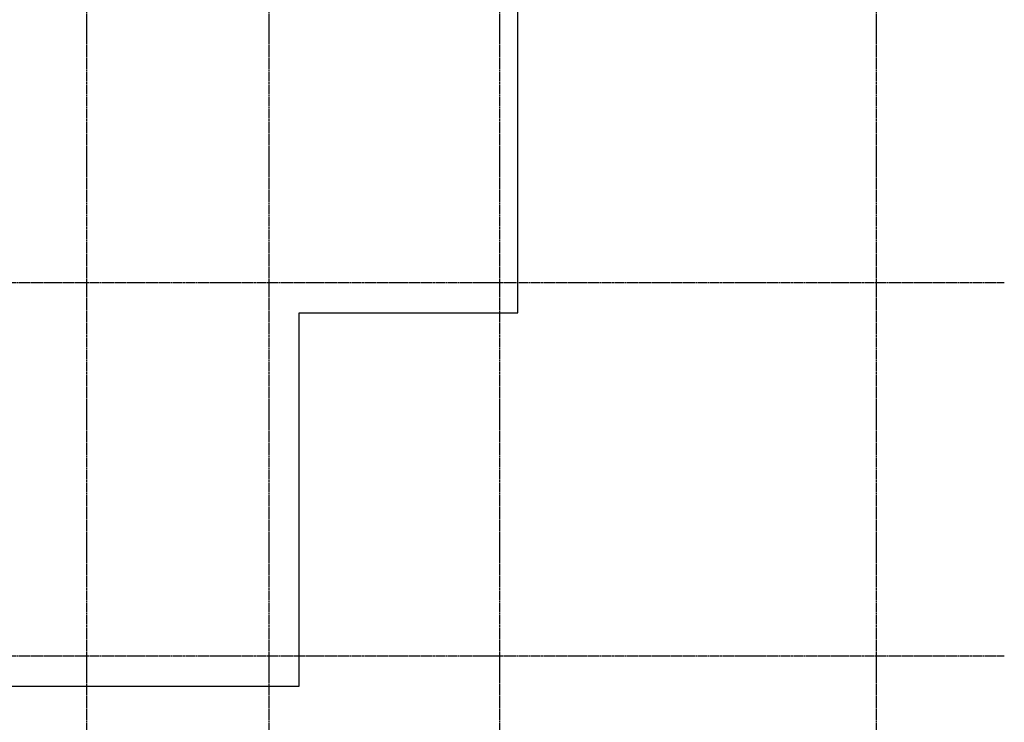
# Model space of a CAD drawing. Header units: millimetres. Extents: x -93479 to 1057970, y -66333 to 172656.
# Tile 387 of 473: x 841239 to 857446, y 22158 to 33727. Entities that reach past the tile are written whole.
import ezdxf

# ---------------------------------------------------------------- set-up
doc = ezdxf.new("R2010")
doc.units = ezdxf.units.MM
doc.linetypes.add('______5', pattern=[1100, 800, -100, 100, -100])
doc.linetypes.add('осевая', pattern=[50.8, 31.75, -6.35, 6.35, -6.35])
doc.layers.add('0 Фундамент', color=5, linetype='Continuous', lineweight=30)
doc.layers.add('Оси', color=40, linetype='______5', lineweight=18)

# ---------------------------------------------------------------- blocks, each defined once
blk = doc.blocks.new('оси')
at = {"layer": 'Оси', "color": 7, "linetype": 'осевая', "lineweight": 25, "transparency": 33554687}
for p, q in [((38513.5, 151.4), (38513.5, -36280.2)), ((41513.5, 151.4), (41513.5, -36280.2)), ((45313.5, 151.4), (45313.5, -36280.2)), ((51513.5, 151.4), (51513.5, -36280.2)), ((-11815.1, -26006.9), (53620.6, -26006.9)), ((-11815.1, -32156.9), (53620.6, -32156.9))]:
    blk.add_line(p, q, dxfattribs=at)

msp = doc.modelspace()

# ---------------------------------------------------------------- linework, layer by layer
at = {"layer": '0 Фундамент', "color": 7}
msp.add_lwpolyline([(812138.6, 34852.1), (812138.6, 33402.1), (816338.6, 33402.1), (816338.6, 29902.1), (820238.6, 29902.1), (820238.6, 22752.1), (845838.6, 22752.1), (845838.6, 28902.1), (849438.6, 28902.1), (849438.6, 34852.1), (812138.6, 34852.1)], dxfattribs=at)

# ---------------------------------------------------------------- block references
at = {"color": 7}
msp.add_blockref('оси', (803825, 55409), dxfattribs=at)

doc.saveas('drawing.dxf')
